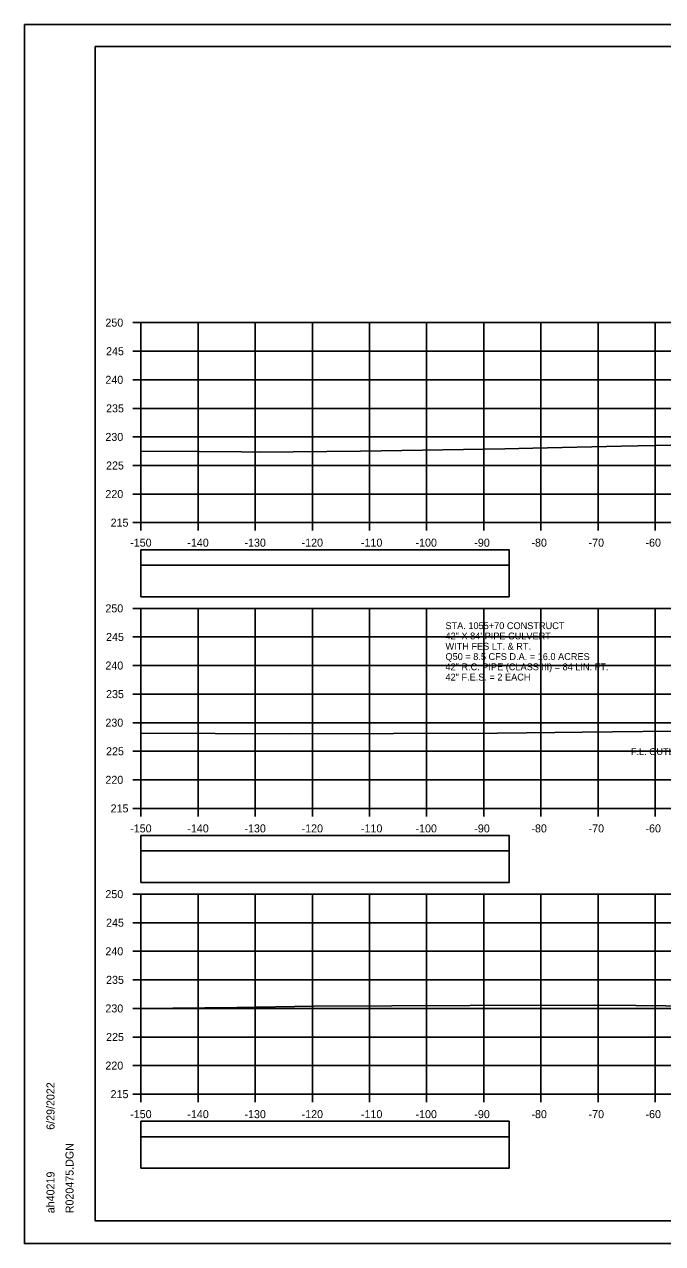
# Model space of a CAD drawing. Extents: x 1386544 to 1388153, y 379785 to 390999.
# Drawn here: x 1387189.3 to 1387301, y 388012.2 to 388225.5 of the extents above; entities that cross this region are included whole.
import ezdxf

# ---------------------------------------------------------------- set-up
doc = ezdxf.new("R2010")
doc.units = 0
for name, color, linetype in [('R_Axis', 7, 'Continuous'), ('R_Axis Annot', 7, 'Continuous'), ('R_Border', 7, 'Continuous'), ('R_Exist Surface', 7, 'Continuous'), ('R_Grid', 7, 'Continuous'), ('R_No Plot', 7, 'Continuous'), ('R_Water Annot', 7, 'Continuous')]:
    doc.layers.add(name, color=color, linetype=linetype)

msp = doc.modelspace()

# ---------------------------------------------------------------- linework, layer by layer
at = {"layer": 'R_Axis'}
for p, q in [((1387208.28, 388173.36), (1387209.68, 388173.36)), ((1387209.68, 388138.36), (1387209.68, 388173.36)), ((1387208.28, 388168.36), (1387209.68, 388168.36)), ((1387208.28, 388163.36), (1387209.68, 388163.36)), ((1387208.28, 388158.36), (1387209.68, 388158.36)), ((1387208.28, 388153.36), (1387209.68, 388153.36)), ((1387208.28, 388148.36), (1387209.68, 388148.36)), ((1387208.28, 388143.36), (1387209.68, 388143.36)), ((1387208.28, 388138.36), (1387209.68, 388138.36)), ((1387209.68, 388138.36), (1387509.68, 388138.36)), ((1387209.68, 388136.96), (1387209.68, 388138.36)), ((1387219.68, 388136.96), (1387219.68, 388138.36)), ((1387229.68, 388136.96), (1387229.68, 388138.36)), ((1387239.68, 388136.96), (1387239.68, 388138.36)), ((1387249.68, 388136.96), (1387249.68, 388138.36)), ((1387259.68, 388136.96), (1387259.68, 388138.36)), ((1387269.68, 388136.96), (1387269.68, 388138.36)), ((1387279.68, 388136.96), (1387279.68, 388138.36)), ((1387289.68, 388136.96), (1387289.68, 388138.36)), ((1387299.68, 388136.96), (1387299.68, 388138.36)), ((1387208.28, 388123.36), (1387209.68, 388123.36)), ((1387209.68, 388088.36), (1387209.68, 388123.36)), ((1387208.28, 388118.36), (1387209.68, 388118.36)), ((1387208.28, 388113.36), (1387209.68, 388113.36)), ((1387208.28, 388108.36), (1387209.68, 388108.36)), ((1387208.28, 388103.36), (1387209.68, 388103.36)), ((1387208.28, 388098.36), (1387209.68, 388098.36)), ((1387208.28, 388093.36), (1387209.68, 388093.36)), ((1387208.28, 388088.36), (1387209.68, 388088.36)), ((1387209.68, 388088.36), (1387509.68, 388088.36)), ((1387209.68, 388086.96), (1387209.68, 388088.36)), ((1387219.68, 388086.96), (1387219.68, 388088.36)), ((1387229.68, 388086.96), (1387229.68, 388088.36)), ((1387239.68, 388086.96), (1387239.68, 388088.36)), ((1387249.68, 388086.96), (1387249.68, 388088.36)), ((1387259.68, 388086.96), (1387259.68, 388088.36)), ((1387269.68, 388086.96), (1387269.68, 388088.36)), ((1387279.68, 388086.96), (1387279.68, 388088.36)), ((1387289.68, 388086.96), (1387289.68, 388088.36)), ((1387299.68, 388086.96), (1387299.68, 388088.36)), ((1387208.28, 388073.36), (1387209.68, 388073.36)), ((1387209.68, 388038.36), (1387209.68, 388073.36)), ((1387208.28, 388068.36), (1387209.68, 388068.36)), ((1387208.28, 388063.36), (1387209.68, 388063.36)), ((1387208.28, 388058.36), (1387209.68, 388058.36)), ((1387208.28, 388053.36), (1387209.68, 388053.36)), ((1387208.28, 388048.36), (1387209.68, 388048.36)), ((1387208.28, 388043.36), (1387209.68, 388043.36)), ((1387208.28, 388038.36), (1387209.68, 388038.36)), ((1387209.68, 388038.36), (1387509.68, 388038.36)), ((1387209.68, 388036.96), (1387209.68, 388038.36)), ((1387219.68, 388036.96), (1387219.68, 388038.36)), ((1387229.68, 388036.96), (1387229.68, 388038.36)), ((1387239.68, 388036.96), (1387239.68, 388038.36)), ((1387249.68, 388036.96), (1387249.68, 388038.36)), ((1387259.68, 388036.96), (1387259.68, 388038.36)), ((1387269.68, 388036.96), (1387269.68, 388038.36)), ((1387279.68, 388036.96), (1387279.68, 388038.36)), ((1387289.68, 388036.96), (1387289.68, 388038.36)), ((1387299.68, 388036.96), (1387299.68, 388038.36))]:
    msp.add_line(p, q, dxfattribs=at)
at = {"layer": 'R_Axis Annot'}
for points in [[(1387209.68, 388130.91), (1387274.11, 388130.91), (1387274.11, 388133.62), (1387209.68, 388133.62)], [(1387209.68, 388125.39), (1387274.11, 388125.39), (1387274.11, 388130.91), (1387209.68, 388130.91)], [(1387209.68, 388080.91), (1387274.11, 388080.91), (1387274.11, 388083.62), (1387209.68, 388083.62)], [(1387209.68, 388075.39), (1387274.11, 388075.39), (1387274.11, 388080.91), (1387209.68, 388080.91)], [(1387209.68, 388030.91), (1387274.11, 388030.91), (1387274.11, 388033.62), (1387209.68, 388033.62)], [(1387209.68, 388025.39), (1387274.11, 388025.39), (1387274.11, 388030.91), (1387209.68, 388030.91)]]:
    msp.add_lwpolyline(points, close=True, dxfattribs=at)
at = {"layer": 'R_Border'}
for p, q in [((1387201.68, 388221.65), (1387517.86, 388221.65)), ((1387201.68, 388016.19), (1387201.68, 388221.65)), ((1387201.68, 388016.19), (1387201.68, 388016.19)), ((1387517.86, 388016.19), (1387201.68, 388016.19))]:
    msp.add_line(p, q, dxfattribs=at)
at = {"layer": 'R_Exist Surface'}
for points in [[(1387209.68, 388150.89), (1387219.86, 388150.8), (1387227.3, 388150.73), (1387230.4, 388150.7), (1387248.1, 388150.89), (1387273.35, 388151.25), (1387278.29, 388151.41), (1387293.73, 388151.76), (1387305.34, 388151.95), (1387345.94, 388153.13), (1387353.73, 388153.37), (1387374.24, 388153.85), (1387404.51, 388154.63), (1387432.55, 388155.26), (1387458.15, 388155.77), (1387477.58, 388155.77), (1387494.21, 388155.81), (1387503.13, 388156.18), (1387509.68, 388156.46)], [(1387209.68, 388101.53), (1387235.68, 388101.39), (1387272.05, 388101.54), (1387282.14, 388101.66), (1387286.89, 388101.72), (1387308.08, 388101.94), (1387318.68, 388102.25), (1387356.77, 388103.24), (1387370.96, 388103.53), (1387405.4, 388104.17), (1387456.04, 388105.27), (1387458.5, 388105.32), (1387463.63, 388105.36), (1387489.52, 388105.54), (1387501.85, 388105.76), (1387507.7, 388105.84), (1387508.65, 388106.06), (1387509.68, 388107.19), (1387509.68, 388107.19)], [(1387209.68, 388053.34), (1387226.48, 388053.54), (1387239.95, 388053.73), (1387267.25, 388053.85), (1387289.09, 388053.94), (1387296.29, 388053.87), (1387317.36, 388053.63), (1387345.1, 388054.05), (1387365.89, 388054.39), (1387399.94, 388055.29), (1387415.13, 388055.67), (1387427.56, 388056.11), (1387449.97, 388056.83), (1387461.1, 388057.13), (1387465.14, 388056.92), (1387469.58, 388056.97), (1387478.07, 388057.31), (1387498.96, 388057.94), (1387506.08, 388058.12), (1387506.39, 388058.19), (1387506.47, 388058.21), (1387506.52, 388058.22), (1387506.57, 388058.28), (1387506.61, 388058.31)]]:
    msp.add_lwpolyline(points, dxfattribs=at)
at = {"layer": 'R_Grid'}
for p, q in [((1387209.68, 388173.36), (1387509.68, 388173.36)), ((1387209.68, 388138.36), (1387209.68, 388173.36)), ((1387219.68, 388138.36), (1387219.68, 388173.36)), ((1387229.68, 388138.36), (1387229.68, 388173.36)), ((1387239.68, 388138.36), (1387239.68, 388173.36)), ((1387249.68, 388138.36), (1387249.68, 388173.36)), ((1387259.68, 388138.36), (1387259.68, 388173.36)), ((1387269.68, 388138.36), (1387269.68, 388173.36)), ((1387279.68, 388138.36), (1387279.68, 388173.36)), ((1387289.68, 388138.36), (1387289.68, 388173.36)), ((1387299.68, 388138.36), (1387299.68, 388173.36)), ((1387209.68, 388168.36), (1387509.68, 388168.36)), ((1387209.68, 388163.36), (1387509.68, 388163.36)), ((1387209.68, 388158.36), (1387509.68, 388158.36)), ((1387209.68, 388153.36), (1387509.68, 388153.36)), ((1387209.68, 388148.36), (1387509.68, 388148.36)), ((1387209.68, 388143.36), (1387509.68, 388143.36)), ((1387209.68, 388138.36), (1387509.68, 388138.36)), ((1387209.68, 388123.36), (1387509.68, 388123.36)), ((1387209.68, 388088.36), (1387209.68, 388123.36)), ((1387219.68, 388088.36), (1387219.68, 388123.36)), ((1387229.68, 388088.36), (1387229.68, 388123.36)), ((1387239.68, 388088.36), (1387239.68, 388123.36)), ((1387249.68, 388088.36), (1387249.68, 388123.36)), ((1387259.68, 388088.36), (1387259.68, 388123.36)), ((1387269.68, 388088.36), (1387269.68, 388123.36)), ((1387279.68, 388088.36), (1387279.68, 388123.36)), ((1387289.68, 388088.36), (1387289.68, 388123.36)), ((1387299.68, 388088.36), (1387299.68, 388123.36)), ((1387209.68, 388118.36), (1387509.68, 388118.36)), ((1387209.68, 388113.36), (1387509.68, 388113.36)), ((1387209.68, 388108.36), (1387509.68, 388108.36)), ((1387209.68, 388103.36), (1387509.68, 388103.36)), ((1387209.68, 388098.36), (1387509.68, 388098.36)), ((1387209.68, 388093.36), (1387509.68, 388093.36)), ((1387209.68, 388088.36), (1387509.68, 388088.36)), ((1387209.68, 388073.36), (1387509.68, 388073.36)), ((1387209.68, 388038.36), (1387209.68, 388073.36)), ((1387219.68, 388038.36), (1387219.68, 388073.36)), ((1387229.68, 388038.36), (1387229.68, 388073.36)), ((1387239.68, 388038.36), (1387239.68, 388073.36)), ((1387249.68, 388038.36), (1387249.68, 388073.36)), ((1387259.68, 388038.36), (1387259.68, 388073.36)), ((1387269.68, 388038.36), (1387269.68, 388073.36)), ((1387279.68, 388038.36), (1387279.68, 388073.36)), ((1387289.68, 388038.36), (1387289.68, 388073.36)), ((1387299.68, 388038.36), (1387299.68, 388073.36)), ((1387209.68, 388068.36), (1387509.68, 388068.36)), ((1387209.68, 388063.36), (1387509.68, 388063.36)), ((1387209.68, 388058.36), (1387509.68, 388058.36)), ((1387209.68, 388053.36), (1387509.68, 388053.36)), ((1387209.68, 388048.36), (1387509.68, 388048.36)), ((1387209.68, 388043.36), (1387509.68, 388043.36)), ((1387209.68, 388038.36), (1387509.68, 388038.36))]:
    msp.add_line(p, q, dxfattribs=at)
at = {"layer": 'R_No Plot'}
for p, q in [((1387189.28, 388225.55), (1387522.61, 388225.55)), ((1387189.28, 388012.21), (1387522.61, 388012.21))]:
    msp.add_line(p, q, dxfattribs=at)
for points in [[(1387189.27, 388225.55), (1387522.61, 388225.55), (1387522.61, 388012.21), (1387189.27, 388012.21)], [(1387435.6, 388221.65), (1387455.22, 388221.65), (1387455.22, 388211.77), (1387471.33, 388211.77), (1387494.53, 388211.77), (1387494.53, 388187.44), (1387517.86, 388187.44), (1387517.86, 388016.19), (1387201.68, 388016.19), (1387201.68, 388221.65)]]:
    msp.add_lwpolyline(points, close=True, dxfattribs=at)

# ---------------------------------------------------------------- texts
at = {"layer": 'R_Axis Annot'}
for s, p in [('250', (1387203.45, 388172.66)), ('245', (1387203.57, 388167.66)), ('240', (1387203.45, 388162.66)), ('235', (1387203.57, 388157.66)), ('230', (1387203.45, 388152.66)), ('225', (1387203.57, 388147.66)), ('220', (1387203.45, 388142.66)), ('215', (1387204.36, 388137.66)), ('-150', (1387207.79, 388134.16)), ('-140', (1387217.79, 388134.16)), ('-130', (1387227.79, 388134.16)), ('-120', (1387237.79, 388134.16)), ('-110', (1387248.18, 388134.16)), ('-100', (1387257.73, 388134.16)), ('-90', (1387268.02, 388134.16)), ('-80', (1387278.02, 388134.16)), ('-70', (1387288.02, 388134.16)), ('-60', (1387297.98, 388134.16)), ('250', (1387203.45, 388122.66)), ('245', (1387203.57, 388117.66)), ('240', (1387203.45, 388112.66)), ('235', (1387203.57, 388107.66)), ('230', (1387203.45, 388102.66)), ('225', (1387203.57, 388097.66)), ('220', (1387203.45, 388092.66)), ('215', (1387204.36, 388087.66)), ('-150', (1387207.79, 388084.16)), ('-140', (1387217.79, 388084.16)), ('-130', (1387227.79, 388084.16)), ('-120', (1387237.79, 388084.16)), ('-110', (1387248.18, 388084.16)), ('-100', (1387257.73, 388084.16)), ('-90', (1387268.02, 388084.16)), ('-80', (1387278.02, 388084.16)), ('-70', (1387288.02, 388084.16)), ('-60', (1387297.98, 388084.16)), ('250', (1387203.45, 388072.66)), ('245', (1387203.57, 388067.66)), ('240', (1387203.45, 388062.66)), ('235', (1387203.57, 388057.66)), ('230', (1387203.45, 388052.66)), ('225', (1387203.57, 388047.66)), ('220', (1387203.45, 388042.66)), ('215', (1387204.36, 388037.66)), ('-150', (1387207.79, 388034.16)), ('-140', (1387217.79, 388034.16)), ('-130', (1387227.79, 388034.16)), ('-120', (1387237.79, 388034.16)), ('-110', (1387248.18, 388034.16)), ('-100', (1387257.73, 388034.16)), ('-90', (1387268.02, 388034.16)), ('-80', (1387278.02, 388034.16)), ('-70', (1387288.02, 388034.16)), ('-60', (1387297.98, 388034.16))]:
    msp.add_text(s, height=1.4, dxfattribs=at).set_placement(p)
at = {"layer": 'R_Border'}
for s, p in [('6/29/2022', (1387194.54, 388032.12)), ('R020475.DGN', (1387197.87, 388017.52)), ('ah40219', (1387194.54, 388017.52))]:
    msp.add_text(s, height=1.4, rotation=90, dxfattribs=at).set_placement(p)
at = {"layer": 'R_Water Annot'}
for s, p in [('STA. 1055+70 CONSTRUCT', (1387262.97, 388119.73)), ('42" X 84\' PIPE CULVERT', (1387262.97, 388117.93)), ('WITH FES LT. & RT.', (1387262.97, 388116.13)), ('Q50 = 8.5 CFS D.A. = 16.0 ACRES', (1387262.97, 388114.33)), ('42" R.C. PIPE (CLASS III) = 84 LIN. FT.', (1387262.97, 388112.53)), ('42" F.E.S. = 2 EACH', (1387262.97, 388110.73)), ('F.L. OUTLET=228.54', (1387295.43, 388097.7))]:
    msp.add_text(s, height=1.2, dxfattribs=at).set_placement(p)

doc.saveas('drawing.dxf')
